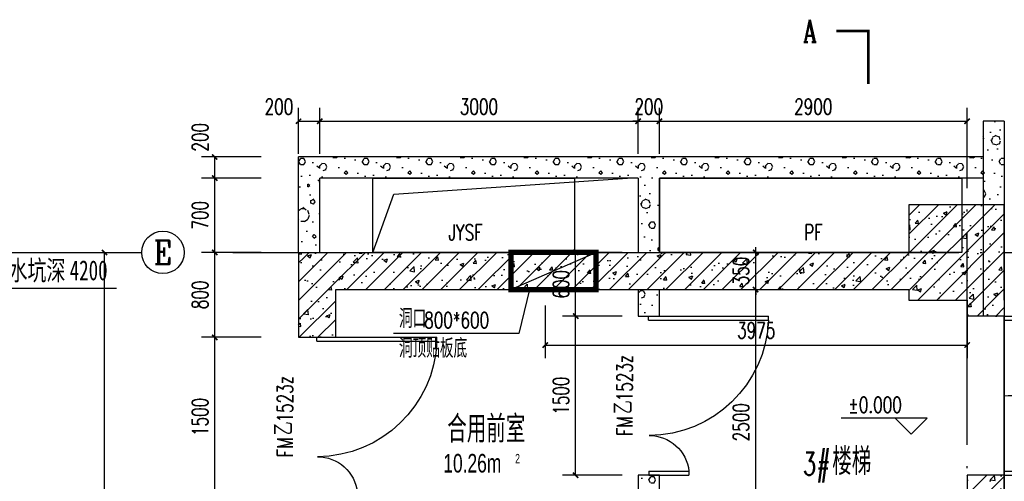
# Model space of a CAD drawing. Extents: x 797781 to 1255204, y 21234 to 1024248.
# Tile 999 of 1056: x 1164172 to 1173449, y 656862 to 661213. Entities that reach past the tile are written whole.
import ezdxf
from ezdxf.enums import TextEntityAlignment as Align

# ---------------------------------------------------------------- set-up
doc = ezdxf.new("R2010")
doc.units = 0
doc.header["$LTSCALE"] = 1000
doc.header["$MEASUREMENT"] = 0
doc.linetypes.add('230303生产综合楼-平面图_t8$0$DOTE', pattern=[2.42, 2, -0.2, 0.02, -0.2])
for name, color, linetype in [('230303生产综合楼-平面图_t8$0$AXIS', 3, 'Continuous'), ('230303生产综合楼-平面图_t8$0$AXIS_TEXT', 7, 'Continuous'), ('230303生产综合楼-平面图_t8$0$COLUMN', 40, 'Continuous'), ('230303生产综合楼-平面图_t8$0$CURTWALL', 4, 'Continuous'), ('230303生产综合楼-平面图_t8$0$DIM_ELEV', 3, 'Continuous'), ('230303生产综合楼-平面图_t8$0$DIM_LEAD', 3, 'Continuous'), ('230303生产综合楼-平面图_t8$0$DIM_SYMB', 3, 'Continuous'), ('230303生产综合楼-平面图_t8$0$DOOR_FIRE', 4, 'Continuous'), ('230303生产综合楼-平面图_t8$0$DOOR_FIRE_TEXT', 7, 'Continuous'), ('230303生产综合楼-平面图_t8$0$DOTE', 1, '230303生产综合楼-平面图_t8$0$DOTE'), ('230303生产综合楼-平面图_t8$0$PUB_DIM', 3, 'Continuous'), ('230303生产综合楼-平面图_t8$0$PUB_HATCH', 8, 'Continuous'), ('230303生产综合楼-平面图_t8$0$PUB_TEXT', 7, 'Continuous'), ('230303生产综合楼-平面图_t8$0$SPACE', 7, 'Continuous'), ('230303生产综合楼-平面图_t8$0$WALL', 40, 'Continuous'), ('230303生产综合楼-平面图_t8$0$WINDOW', 4, 'Continuous'), ('230303生产综合楼-平面图_t8$0$条件', 7, 'Continuous'), ('230303生产综合楼-平面图_t8$0$板洞', 6, 'Continuous'), ('230303生产综合楼-平面图_t8$0$通风', 7, 'Continuous'), ('AXIS_TEXT', 7, 'Continuous')]:
    doc.layers.add(name, color=color, linetype=linetype)
doc.styles.add('230303生产综合楼-平面图_t8$0$_HZTXT', font='@HZTXT_E', dxfattribs={"width": 0.7, "bigfont": '@@HZTXT'})
doc.styles.add('230303生产综合楼-平面图_t8$0$_TCH_AXIS', font='COMPLEX', dxfattribs={"bigfont": 'GBCBIG'})
doc.styles.add('230303生产综合楼-平面图_t8$0$_TCH_DIM', font='SIMPLEX', dxfattribs={"bigfont": 'GBCBIG'})
doc.styles.add('230303生产综合楼-平面图_T8$0$_TCH_DIM_T3', font='SIMPLEX', dxfattribs={"width": 0.705882, "bigfont": 'GBCBIG'})
doc.styles.add('230303生产综合楼-平面图_t8$0$_TCH_LABEL', font='COMPLEX', dxfattribs={"bigfont": 'GBCBIG'})
doc.styles.add('230303生产综合楼-平面图_t8$0$_TCH_WINDOW', font='SIMPLEX', dxfattribs={"height": 3.5, "bigfont": 'GBCBIG'})
doc.styles.add('230303生产综合楼-平面图_t8$0$黑体', font='simhei.ttf', dxfattribs={"width": 0.7})
doc.styles.add('COMPLEX', font='COMPLEX')
doc.dimstyles.new('230303生产综合楼-平面图_T8$0$_TCH_ARCH&&50', dxfattribs={"dimtxt": 148.75, "dimasz": 50, "dimexe": 125, "dimexo": 150, "dimgap": 63.125, "dimtad": 1, "dimdec": 0, "dimzin": 0, "dimdsep": 46, "dimtxsty": '230303生产综合楼-平面图_T8$0$_TCH_DIM_T3', "dimblk": '230303生产综合楼-平面图_t8$0$_ArchTick', "dimcen": 0.09, "dimclrt": 7, "dimazin": 2, "dimtfac": 1, "dimtdec": 0, "dimtix": 1, "dimtmove": 2, "dimatfit": 3, "dimfxl": 1, "dimtolj": 1, "dimtzin": 0, "dimarcsym": 0})
pattern_1 = [(0, (177, -183), (300, 600), [0, -600]), (0, (-174, -264), (300, 600), [0, -600]), (0, (21, -270), (300, 600), [0, -600]), (0, (234, -93), (300, 600), [0, -600]), (0, (-15, -300), (300, 600), [0, -600]), (0, (294, 285), (300, 600), [0, -600]), (0, (111, 237), (300, 600), [0, -600]), (0, (207, 162), (300, 600), [0, -600]), (0, (-282, 150), (300, 600), [0, -600]), (0, (12, 123), (300, 600), [0, -600]), (0, (-102, -30), (300, 600), [0, -600]), (0, (-96, -255), (300, 600), [0, -600]), (0, (129, -279), (300, 600), [0, -600]), (0, (294, -15), (300, 600), [0, -600]), (0, (-267, -108), (300, 600), [0, -600]), (0, (-216, -6), (300, 600), [0, -600]), (0, (18, -48), (300, 600), [0, -600]), (0, (-66, -135), (300, 600), [0, -600]), (0, (-114, 63), (300, 600), [0, -600]), (0, (-39, 288), (300, 600), [0, -600]), (0, (-243, -234), (300, 600), [0, -600]), (0, (87, 165), (300, 600), [0, -600]), (0, (-192, 174), (300, 600), [0, -600]), (0, (-240, 252), (300, 600), [0, -600]), (130.601294, (257.143, 97.143), (-1499.9999834, 1800.0000079), [26.34155, -11037.111]), (18.434949, (214.29, 108.57), (1499.9999945, 599.9999956), [27.10524, -3767.6279]), (90, (214.3, 82.86), (300, 600), [25.71428, -1174.28565]), (161.565051, (240, 74.29), (-1500.0000076, 599.999955), [27.10524, -3767.6279]), (53.130102, (240, 74.29), (300.000001, 600), [28.57143, -2971.4285]), (135, (262.86, -231.43), (-300.000036, 599.99996), [24.24366, -1672.8126]), (45, (228.57, -231.43), (299.999998, 599.999998), [24.24366, -1672.8126]), (135, (245.71, -248.57), (-300.000036, 599.99996), [24.24366, -1672.8126]), (45, (245.71, -248.57), (299.999998, 599.999998), [24.24366, -1672.8126]), (116.56505, (-25.7, 171.43), (-5e-05, 1199.99997), [31.94383, -638.8765]), (180, (-40, 200), (-300, 600), [34.28572, -565.71425]), (63.43495, (-88.57, 171.43), (3e-06, 1200), [31.94383, -638.8765]), (116.56505, (-74.3, 142.86), (-5e-05, 1199.99997), [31.94383, -638.8765]), (0, (-74.3, 142.86), (300, 600), [34.28572, -565.71425]), (63.43495, (-40, 142.86), (3e-06, 1200), [31.94383, -638.8765]), (107.102728, (200, -31.429), (-899.9999656, 3000.00000484), [38.86135, -16282.9025]), (143.972626, (188.57, 5.714), (-5699.9999277, 4199.9999952), [38.86135, -8122.02]), (180, (157.14, 28.6), (-300, 600), [37.14286, -562.8571]), (36.0273733, (88.57, 5.714), (5699.9999579, 4199.9999547), [38.86135, -8122.02]), (71.565051, (77.14, -28.57), (900.0000046, 2999.999995), [36.14032, -3758.5928]), (107.102728, (88.571, -65.714), (-899.9999656, 3000.00000484), [38.86135, -16282.9025]), (143.972626, (120, -88.57), (-5699.9999277, 4199.9999952), [38.86135, -8122.02]), (0, (120, -88.6), (300, 600), [37.14286, -562.8571]), (36.0273733, (157.143, -88.57), (5699.9999579, 4199.9999547), [38.86135, -8122.02]), (71.565051, (188.57, -65.71), (900.0000046, 2999.999995), [36.14032, -3758.5928]), (150.255118, (205.714, 248.57), (-900.000002, 599.9999926), [23.03502, -4814.3196]), (90, (185.7, 237.14), (300, 600), [22.85714, -1177.14275]), (29.744881, (185.714, 237.14), (900.0000005, 599.999997), [23.03502, -4814.3196]), (116.56505, (65.7, -177.14), (-5e-05, 1199.99997), [31.94383, -638.8765]), (168.690067, (51.43, -148.57), (-2700.000002, 599.999985), [29.13725, -6089.6855]), (41.185925, (0, -162.857), (7499.99995456, 6599.9999423), [30.37184, -12725.802]), (90, (0, -191.43), (300, 600), [28.57143, -1171.4285]), (138.814074, (22.857, -211.429), (-7499.9998667, 6600.00004204), [30.37184, -12725.802]), (16.6992442, (22.857, -211.429), (9899.9999255, 2999.9999686), [29.82945, -12498.5375]), (60.945396, (51.43, -202.857), (299.9999992, 599.9999947), [29.41609, -12325.3395]), (109.983106, (-185.714, 74.286), (-1500.00000565, 4199.9999889), [33.442, -14012.1975]), (155.556045, (-197.143, 105.714), (-3900.00001487, 1799.9999626), [34.52299, -14465.1315]), (24.4439547, (-260, 105.714), (3900.00000195, 1799.99999134), [34.52299, -14465.1315]), (70.0168934, (-271.429, 74.286), (1500.0000045, 4199.9999896), [33.442, -14012.1975]), (109.983106, (-260, 42.857), (-1500.00000565, 4199.9999889), [33.442, -14012.1975]), (160.016893, (-228.57, 31.43), (-1500.0000009, 599.9999727), [33.442, -6989.3775]), (19.9831065, (-228.57, 31.43), (1499.9999918, 599.999999), [33.442, -6989.3775]), (70.0168934, (-197.143, 42.857), (1500.0000045, 4199.9999896), [33.442, -14012.1975]), (122.005383, (37.14, 20), (-300.0000403, 599.9999694), [26.95423, -5633.434]), (18.434949, (-2.86, 34.29), (1499.9999945, 599.9999956), [27.10524, -3767.6279]), (90, (-2.86, 8.57), (300, 600), [25.71428, -1174.28565]), (161.565051, (22.86, 0), (-1500.0000076, 599.999955), [27.10524, -3767.6279]), (54.4623222, (22.857, 0), (2099.999997, 2999.9999955), [24.57807, -10298.2115]), (116.56505, (-137.14, -125.7), (-5e-05, 1199.99997), [31.94383, -638.8765]), (180, (-151.4, -97.14), (-300, 600), [31.42857, -568.5714]), (59.0362434, (-200, -125.714), (300.000001, 599.999997), [33.31973, -6963.822]), (120.963756, (-182.857, -154.286), (-300.000041, 599.9999724), [33.31973, -6963.822]), (0, (-182.86, -154.3), (300, 600), [31.42857, -568.5714]), (63.43495, (-151.43, -154.3), (3e-06, 1200), [31.94383, -638.8765])]
pattern_2 = [(45, (0, 0), (-88.388348, 88.388348), []), (50, (0, 0), (358.63009, -31.37607), [37.5, -412.5]), (355, (0, 0), (-69.37567, 376.09607), [30, -330]), (100.4514, (29.9, -2.6), (289.25469, 344.71977), [31.870095, -350.57106]), (46.1842, (0, 100), (533.62052, -82.7595), [56.25, -618.75]), (96.6356, (44.47, 93.1), (467.33135, 487.05894), [47.80514, -525.8565]), (351.1842, (0, 100), (467.33097, 487.0593), [45, -495]), (21, (50, 75), (298.453526, -201.309445), [37.5, -412.5]), (326, (50, 75), (121.65767, 362.57502), [30, -330]), (71.4514, (74.87, 58.22), (420.11131, 161.26525), [31.870095, -350.57106]), (37.5, (0, 0), (6.079928, 166.446927), [0, -326, 0, -335, 0, -331.25]), (7.5, (0, 0), (131.534769, 197.205856), [0, -191, 0, -318.5, 0, -126.25]), (327.5, (-111.5, 0), (266.911218, -11.277436), [0, -125, 0, -390, 0, -517.5]), (317.5, (-161.5, 0), (291.593085, 50.05249), [0, -162.5, 0, -259, 0, -367.5])]

# ---------------------------------------------------------------- blocks, each defined once
blk = doc.blocks.new('230303生产综合楼-平面图_t8$0$_ArchTick')
at = {"color": 0, "linetype": 'ByBlock', "const_width": 0.3}
blk.add_lwpolyline([(-0.5, -0.5), (0.5, 0.5)], dxfattribs=at)
blk = doc.blocks.new('*D3329')
at = {"layer": '230303生产综合楼-平面图_t8$0$PUB_DIM', "color": 0, "lineweight": -2, "transparency": 16777216}
for p, q in [((1169124.3, 658519), (1169124.3, 658021.4)), ((1173099.3, 658519), (1173099.3, 658021.4)), ((1169124.3, 658146.4), (1173099.3, 658146.4))]:
    blk.add_line(p, q, dxfattribs=at)
at = {"layer": 'Defpoints', "color": 0, "transparency": 16777216}
for p in [(1169124.3, 658669), (1173099.3, 658669), (1173099.3, 658146.4)]:
    blk.add_point(p, dxfattribs=at)
at = {"layer": '230303生产综合楼-平面图_t8$0$PUB_DIM', "color": 0, "lineweight": -2, "transparency": 16777216, "xscale": 50, "yscale": 50, "zscale": 50, "rotation": 180}
blk.add_blockref('230303生产综合楼-平面图_t8$0$_ArchTick', (1169124.3, 658146.4), dxfattribs=at)
at = {"layer": '230303生产综合楼-平面图_t8$0$PUB_DIM', "color": 0, "lineweight": -2, "transparency": 16777216, "xscale": 50, "yscale": 50, "zscale": 50}
blk.add_blockref('230303生产综合楼-平面图_t8$0$_ArchTick', (1173099.3, 658146.4), dxfattribs=at)
at = {"layer": '230303生产综合楼-平面图_t8$0$PUB_DIM', "color": 7, "transparency": 16777216, "insert": (1171111.8, 658283.9), "char_height": 148.75, "attachment_point": 5, "style": '230303生产综合楼-平面图_T8$0$_TCH_DIM_T3'}
blk.add_mtext('\\A1;3975', dxfattribs=at)
blk = doc.blocks.new('*D3386')
at = {"layer": '230303生产综合楼-平面图_t8$0$PUB_DIM', "color": 0, "lineweight": -2, "transparency": 16777216}
for p, q in [((1166799.3, 659947.1), (1166799.3, 660380.5)), ((1166999.3, 659947.1), (1166999.3, 660380.5)), ((1166799.3, 660255.5), (1166999.3, 660255.5))]:
    blk.add_line(p, q, dxfattribs=at)
at = {"layer": 'Defpoints', "color": 0, "transparency": 16777216}
for p in [(1166999.3, 660255.5), (1166799.3, 659797.1), (1166999.3, 659797.1)]:
    blk.add_point(p, dxfattribs=at)
at = {"layer": '230303生产综合楼-平面图_t8$0$PUB_DIM', "color": 0, "lineweight": -2, "transparency": 16777216, "xscale": 50, "yscale": 50, "zscale": 50, "rotation": 180}
blk.add_blockref('230303生产综合楼-平面图_t8$0$_ArchTick', (1166799.3, 660255.5), dxfattribs=at)
at = {"layer": '230303生产综合楼-平面图_t8$0$PUB_DIM', "color": 0, "lineweight": -2, "transparency": 16777216, "xscale": 50, "yscale": 50, "zscale": 50}
blk.add_blockref('230303生产综合楼-平面图_t8$0$_ArchTick', (1166999.3, 660255.5), dxfattribs=at)
at = {"layer": '230303生产综合楼-平面图_t8$0$PUB_DIM', "color": 7, "transparency": 16777216, "insert": (1166614.3, 660393), "char_height": 148.75, "attachment_point": 5, "style": '230303生产综合楼-平面图_T8$0$_TCH_DIM_T3'}
blk.add_mtext('\\A1;200', dxfattribs=at)
blk = doc.blocks.new('*D3387')
at = {"layer": '230303生产综合楼-平面图_t8$0$PUB_DIM', "color": 0, "lineweight": -2, "transparency": 16777216}
for p, q in [((1166999.3, 659947.1), (1166999.3, 660380.5)), ((1169999.3, 659947.1), (1169999.3, 660380.5)), ((1166999.3, 660255.5), (1169999.3, 660255.5))]:
    blk.add_line(p, q, dxfattribs=at)
at = {"layer": 'Defpoints', "color": 0, "transparency": 16777216}
for p in [(1169999.3, 660255.5), (1166999.3, 659797.1), (1169999.3, 659797.1)]:
    blk.add_point(p, dxfattribs=at)
at = {"layer": '230303生产综合楼-平面图_t8$0$PUB_DIM', "color": 0, "lineweight": -2, "transparency": 16777216, "xscale": 50, "yscale": 50, "zscale": 50, "rotation": 180}
blk.add_blockref('230303生产综合楼-平面图_t8$0$_ArchTick', (1166999.3, 660255.5), dxfattribs=at)
at = {"layer": '230303生产综合楼-平面图_t8$0$PUB_DIM', "color": 0, "lineweight": -2, "transparency": 16777216, "xscale": 50, "yscale": 50, "zscale": 50}
blk.add_blockref('230303生产综合楼-平面图_t8$0$_ArchTick', (1169999.3, 660255.5), dxfattribs=at)
at = {"layer": '230303生产综合楼-平面图_t8$0$PUB_DIM', "color": 7, "transparency": 16777216, "insert": (1168499.3, 660393), "char_height": 148.75, "attachment_point": 5, "style": '230303生产综合楼-平面图_T8$0$_TCH_DIM_T3'}
blk.add_mtext('\\A1;3000', dxfattribs=at)
blk = doc.blocks.new('*D3388')
at = {"layer": '230303生产综合楼-平面图_t8$0$PUB_DIM', "color": 0, "lineweight": -2, "transparency": 16777216}
for p, q in [((1169999.3, 659947.1), (1169999.3, 660380.5)), ((1170199.3, 659947.1), (1170199.3, 660380.5)), ((1169999.3, 660255.5), (1169949.3, 660255.5)), ((1169999.3, 660255.5), (1170199.3, 660255.5)), ((1170199.3, 660255.5), (1170249.3, 660255.5))]:
    blk.add_line(p, q, dxfattribs=at)
at = {"layer": 'Defpoints', "color": 0, "transparency": 16777216}
for p in [(1170199.3, 660255.5), (1169999.3, 659797.1), (1170199.3, 659797.1)]:
    blk.add_point(p, dxfattribs=at)
at = {"layer": '230303生产综合楼-平面图_t8$0$PUB_DIM', "color": 0, "lineweight": -2, "transparency": 16777216, "xscale": 50, "yscale": 50, "zscale": 50}
blk.add_blockref('230303生产综合楼-平面图_t8$0$_ArchTick', (1169999.3, 660255.5), dxfattribs=at)
at = {"layer": '230303生产综合楼-平面图_t8$0$PUB_DIM', "color": 0, "lineweight": -2, "transparency": 16777216, "xscale": 50, "yscale": 50, "zscale": 50, "rotation": 180}
blk.add_blockref('230303生产综合楼-平面图_t8$0$_ArchTick', (1170199.3, 660255.5), dxfattribs=at)
at = {"layer": '230303生产综合楼-平面图_t8$0$PUB_DIM', "color": 7, "transparency": 16777216, "insert": (1170099.3, 660393), "char_height": 148.75, "attachment_point": 5, "style": '230303生产综合楼-平面图_T8$0$_TCH_DIM_T3'}
blk.add_mtext('\\A1;200', dxfattribs=at)
blk = doc.blocks.new('*D3389')
at = {"layer": '230303生产综合楼-平面图_t8$0$PUB_DIM', "color": 0, "lineweight": -2, "transparency": 16777216}
for p, q in [((1170199.3, 659947.1), (1170199.3, 660380.5)), ((1173099.3, 659947.1), (1173099.3, 660380.5)), ((1170199.3, 660255.5), (1173099.3, 660255.5))]:
    blk.add_line(p, q, dxfattribs=at)
at = {"layer": 'Defpoints', "color": 0, "transparency": 16777216}
for p in [(1173099.3, 660255.5), (1170199.3, 659797.1), (1173099.3, 659797.1)]:
    blk.add_point(p, dxfattribs=at)
at = {"layer": '230303生产综合楼-平面图_t8$0$PUB_DIM', "color": 0, "lineweight": -2, "transparency": 16777216, "xscale": 50, "yscale": 50, "zscale": 50, "rotation": 180}
blk.add_blockref('230303生产综合楼-平面图_t8$0$_ArchTick', (1170199.3, 660255.5), dxfattribs=at)
at = {"layer": '230303生产综合楼-平面图_t8$0$PUB_DIM', "color": 0, "lineweight": -2, "transparency": 16777216, "xscale": 50, "yscale": 50, "zscale": 50}
blk.add_blockref('230303生产综合楼-平面图_t8$0$_ArchTick', (1173099.3, 660255.5), dxfattribs=at)
at = {"layer": '230303生产综合楼-平面图_t8$0$PUB_DIM', "color": 7, "transparency": 16777216, "insert": (1171649.3, 660393), "char_height": 148.75, "attachment_point": 5, "style": '230303生产综合楼-平面图_T8$0$_TCH_DIM_T3'}
blk.add_mtext('\\A1;2900', dxfattribs=at)
blk = doc.blocks.new('*D3442')
at = {"layer": '230303生产综合楼-平面图_t8$0$AXIS', "color": 0, "lineweight": -2, "transparency": 16777216}
for p, q in [((1164442.3, 659019), (1165096.2, 659019)), ((1164971.2, 650619), (1164971.2, 659019)), ((1164442.3, 650619), (1165096.2, 650619))]:
    blk.add_line(p, q, dxfattribs=at)
at = {"layer": 'Defpoints', "color": 0, "transparency": 16777216}
for p in [(1164292.3, 659019), (1164971.2, 659019), (1164292.3, 650619)]:
    blk.add_point(p, dxfattribs=at)
at = {"layer": '230303生产综合楼-平面图_t8$0$AXIS', "color": 0, "lineweight": -2, "transparency": 16777216, "xscale": 50, "yscale": 50, "zscale": 50}
for p, rotation in [((1164971.2, 659019), 90), ((1164971.2, 650619), 270)]:
    blk.add_blockref('230303生产综合楼-平面图_t8$0$_ArchTick', p, dxfattribs=dict(at, rotation=rotation))
at = {"layer": '230303生产综合楼-平面图_t8$0$AXIS', "color": 7, "transparency": 16777216, "insert": (1164833.7, 654819), "char_height": 148.75, "attachment_point": 5, "rotation": 90, "style": '230303生产综合楼-平面图_T8$0$_TCH_DIM_T3'}
blk.add_mtext('\\A1;8400', dxfattribs=at)
blk = doc.blocks.new('_AXISO')
blk.add_circle((0, 0), 0.5)
at = {"layer": 'AXIS_TEXT', "style": 'COMPLEX', "width": 1.041667}
blk.add_attdef('A', text='', height=0.56, dxfattribs=at).set_placement((-0.25, -0.28), (0.25, -0.28), align=Align.FIT)
blk = doc.blocks.new('*D4143')
at = {"layer": '230303生产综合楼-平面图_t8$0$PUB_DIM', "color": 0, "lineweight": -2, "transparency": 16777216}
for p, q in [((1166448.3, 658219), (1165884.4, 658219)), ((1166009.4, 656719), (1166009.4, 658219)), ((1166448.3, 656719), (1165884.4, 656719))]:
    blk.add_line(p, q, dxfattribs=at)
at = {"layer": 'Defpoints', "color": 0, "transparency": 16777216}
for p in [(1166009.4, 658219), (1166598.3, 658219), (1166598.3, 656719)]:
    blk.add_point(p, dxfattribs=at)
at = {"layer": '230303生产综合楼-平面图_t8$0$PUB_DIM', "color": 0, "lineweight": -2, "transparency": 16777216, "xscale": 50, "yscale": 50, "zscale": 50}
for p, rotation in [((1166009.4, 658219), 90), ((1166009.4, 656719), 270)]:
    blk.add_blockref('230303生产综合楼-平面图_t8$0$_ArchTick', p, dxfattribs=dict(at, rotation=rotation))
at = {"layer": '230303生产综合楼-平面图_t8$0$PUB_DIM', "color": 7, "transparency": 16777216, "insert": (1165871.9, 657469), "char_height": 148.75, "attachment_point": 5, "rotation": 90, "style": '230303生产综合楼-平面图_T8$0$_TCH_DIM_T3'}
blk.add_mtext('\\A1;1500', dxfattribs=at)
blk = doc.blocks.new('*D4144')
at = {"layer": '230303生产综合楼-平面图_t8$0$PUB_DIM', "color": 0, "lineweight": -2, "transparency": 16777216}
for p, q in [((1166448.3, 659019), (1165884.4, 659019)), ((1166009.4, 658219), (1166009.4, 659019)), ((1166448.3, 658219), (1165884.4, 658219))]:
    blk.add_line(p, q, dxfattribs=at)
at = {"layer": 'Defpoints', "color": 0, "transparency": 16777216}
for p in [(1166009.4, 659019), (1166598.3, 659019), (1166598.3, 658219)]:
    blk.add_point(p, dxfattribs=at)
at = {"layer": '230303生产综合楼-平面图_t8$0$PUB_DIM', "color": 0, "lineweight": -2, "transparency": 16777216, "xscale": 50, "yscale": 50, "zscale": 50}
for p, rotation in [((1166009.4, 659019), 90), ((1166009.4, 658219), 270)]:
    blk.add_blockref('230303生产综合楼-平面图_t8$0$_ArchTick', p, dxfattribs=dict(at, rotation=rotation))
at = {"layer": '230303生产综合楼-平面图_t8$0$PUB_DIM', "color": 7, "transparency": 16777216, "insert": (1165871.9, 658619), "char_height": 148.75, "attachment_point": 5, "rotation": 90, "style": '230303生产综合楼-平面图_T8$0$_TCH_DIM_T3'}
blk.add_mtext('\\A1;800', dxfattribs=at)
blk = doc.blocks.new('*D4145')
at = {"layer": '230303生产综合楼-平面图_t8$0$PUB_DIM', "color": 0, "lineweight": -2, "transparency": 16777216}
for p, q in [((1166448.3, 659719), (1165884.4, 659719)), ((1166009.4, 659019), (1166009.4, 659719)), ((1166448.3, 659019), (1165884.4, 659019))]:
    blk.add_line(p, q, dxfattribs=at)
at = {"layer": 'Defpoints', "color": 0, "transparency": 16777216}
for p in [(1166009.4, 659719), (1166598.3, 659719), (1166598.3, 659019)]:
    blk.add_point(p, dxfattribs=at)
at = {"layer": '230303生产综合楼-平面图_t8$0$PUB_DIM', "color": 0, "lineweight": -2, "transparency": 16777216, "xscale": 50, "yscale": 50, "zscale": 50}
for p, rotation in [((1166009.4, 659719), 90), ((1166009.4, 659019), 270)]:
    blk.add_blockref('230303生产综合楼-平面图_t8$0$_ArchTick', p, dxfattribs=dict(at, rotation=rotation))
at = {"layer": '230303生产综合楼-平面图_t8$0$PUB_DIM', "color": 7, "transparency": 16777216, "insert": (1165871.9, 659369), "char_height": 148.75, "attachment_point": 5, "rotation": 90, "style": '230303生产综合楼-平面图_T8$0$_TCH_DIM_T3'}
blk.add_mtext('\\A1;700', dxfattribs=at)
blk = doc.blocks.new('*D4146')
at = {"layer": '230303生产综合楼-平面图_t8$0$PUB_DIM', "color": 0, "lineweight": -2, "transparency": 16777216}
for p, q in [((1166448.3, 659919), (1165884.4, 659919)), ((1166009.4, 659719), (1166009.4, 659919)), ((1166448.3, 659719), (1165884.4, 659719))]:
    blk.add_line(p, q, dxfattribs=at)
at = {"layer": 'Defpoints', "color": 0, "transparency": 16777216}
for p in [(1166009.4, 659919), (1166598.3, 659919), (1166598.3, 659719)]:
    blk.add_point(p, dxfattribs=at)
at = {"layer": '230303生产综合楼-平面图_t8$0$PUB_DIM', "color": 0, "lineweight": -2, "transparency": 16777216, "xscale": 50, "yscale": 50, "zscale": 50}
for p, rotation in [((1166009.4, 659919), 90), ((1166009.4, 659719), 270)]:
    blk.add_blockref('230303生产综合楼-平面图_t8$0$_ArchTick', p, dxfattribs=dict(at, rotation=rotation))
at = {"layer": '230303生产综合楼-平面图_t8$0$PUB_DIM', "color": 7, "transparency": 16777216, "insert": (1165871.9, 660104), "char_height": 148.75, "attachment_point": 5, "rotation": 90, "style": '230303生产综合楼-平面图_T8$0$_TCH_DIM_T3'}
blk.add_mtext('\\A1;200', dxfattribs=at)
blk = doc.blocks.new('*D4147')
at = {"layer": '230303生产综合楼-平面图_t8$0$PUB_DIM', "color": 0, "lineweight": -2, "transparency": 16777216}
for p, q in [((1169849.3, 658419), (1169285.4, 658419)), ((1169410.4, 656919), (1169410.4, 658419)), ((1169849.3, 656919), (1169285.4, 656919))]:
    blk.add_line(p, q, dxfattribs=at)
at = {"layer": 'Defpoints', "color": 0, "transparency": 16777216}
for p in [(1169410.4, 658419), (1169999.3, 658419), (1169999.3, 656919)]:
    blk.add_point(p, dxfattribs=at)
at = {"layer": '230303生产综合楼-平面图_t8$0$PUB_DIM', "color": 0, "lineweight": -2, "transparency": 16777216, "xscale": 50, "yscale": 50, "zscale": 50}
for p, rotation in [((1169410.4, 658419), 90), ((1169410.4, 656919), 270)]:
    blk.add_blockref('230303生产综合楼-平面图_t8$0$_ArchTick', p, dxfattribs=dict(at, rotation=rotation))
at = {"layer": '230303生产综合楼-平面图_t8$0$PUB_DIM', "color": 7, "transparency": 16777216, "insert": (1169272.9, 657669), "char_height": 148.75, "attachment_point": 5, "rotation": 90, "style": '230303生产综合楼-平面图_T8$0$_TCH_DIM_T3'}
blk.add_mtext('\\A1;1500', dxfattribs=at)
blk = doc.blocks.new('*D4148')
at = {"layer": '230303生产综合楼-平面图_t8$0$PUB_DIM', "color": 0, "lineweight": -2, "transparency": 16777216}
for p, q in [((1169849.3, 659019), (1169285.4, 659019)), ((1169410.4, 658419), (1169410.4, 659019)), ((1169849.3, 658419), (1169285.4, 658419))]:
    blk.add_line(p, q, dxfattribs=at)
at = {"layer": 'Defpoints', "color": 0, "transparency": 16777216}
for p in [(1169410.4, 659019), (1169999.3, 659019), (1169999.3, 658419)]:
    blk.add_point(p, dxfattribs=at)
at = {"layer": '230303生产综合楼-平面图_t8$0$PUB_DIM', "color": 0, "lineweight": -2, "transparency": 16777216, "xscale": 50, "yscale": 50, "zscale": 50}
for p, rotation in [((1169410.4, 659019), 90), ((1169410.4, 658419), 270)]:
    blk.add_blockref('230303生产综合楼-平面图_t8$0$_ArchTick', p, dxfattribs=dict(at, rotation=rotation))
at = {"layer": '230303生产综合楼-平面图_t8$0$PUB_DIM', "color": 7, "transparency": 16777216, "insert": (1169272.9, 658719), "char_height": 148.75, "attachment_point": 5, "rotation": 90, "style": '230303生产综合楼-平面图_T8$0$_TCH_DIM_T3'}
blk.add_mtext('\\A1;600', dxfattribs=at)
blk = doc.blocks.new('*D4153')
at = {"layer": '230303生产综合楼-平面图_t8$0$PUB_DIM', "color": 0, "lineweight": -2, "transparency": 16777216}
for p, q in [((1170830.4, 659019), (1171231.7, 659019)), ((1171106.7, 659019), (1171106.7, 659069)), ((1171106.7, 658669), (1171106.7, 659019)), ((1170830.4, 658669), (1171231.7, 658669)), ((1171106.7, 658669), (1171106.7, 658619))]:
    blk.add_line(p, q, dxfattribs=at)
at = {"layer": 'Defpoints', "color": 0, "transparency": 16777216}
for p in [(1170680.4, 659019), (1171106.7, 659019), (1170680.4, 658669)]:
    blk.add_point(p, dxfattribs=at)
at = {"layer": '230303生产综合楼-平面图_t8$0$PUB_DIM', "color": 0, "lineweight": -2, "transparency": 16777216, "xscale": 50, "yscale": 50, "zscale": 50}
for p, rotation in [((1171106.7, 659019), 270), ((1171106.7, 658669), 90)]:
    blk.add_blockref('230303生产综合楼-平面图_t8$0$_ArchTick', p, dxfattribs=dict(at, rotation=rotation))
at = {"layer": '230303生产综合楼-平面图_t8$0$PUB_DIM', "color": 7, "transparency": 16777216, "insert": (1170969.2, 658844), "char_height": 148.75, "attachment_point": 5, "rotation": 90, "style": '230303生产综合楼-平面图_T8$0$_TCH_DIM_T3'}
blk.add_mtext('\\A1;350', dxfattribs=at)
blk = doc.blocks.new('*D4154')
at = {"layer": '230303生产综合楼-平面图_t8$0$PUB_DIM', "color": 0, "lineweight": -2, "transparency": 16777216}
for p, q in [((1170830.4, 658669), (1171231.7, 658669)), ((1171106.7, 656169), (1171106.7, 658669)), ((1170830.4, 656169), (1171231.7, 656169))]:
    blk.add_line(p, q, dxfattribs=at)
at = {"layer": 'Defpoints', "color": 0, "transparency": 16777216}
for p in [(1170680.4, 658669), (1171106.7, 658669), (1170680.4, 656169)]:
    blk.add_point(p, dxfattribs=at)
at = {"layer": '230303生产综合楼-平面图_t8$0$PUB_DIM', "color": 0, "lineweight": -2, "transparency": 16777216, "xscale": 50, "yscale": 50, "zscale": 50}
for p, rotation in [((1171106.7, 658669), 90), ((1171106.7, 656169), 270)]:
    blk.add_blockref('230303生产综合楼-平面图_t8$0$_ArchTick', p, dxfattribs=dict(at, rotation=rotation))
at = {"layer": '230303生产综合楼-平面图_t8$0$PUB_DIM', "color": 7, "transparency": 16777216, "insert": (1170969.2, 657419), "char_height": 148.75, "attachment_point": 5, "rotation": 90, "style": '230303生产综合楼-平面图_T8$0$_TCH_DIM_T3'}
blk.add_mtext('\\A1;2500', dxfattribs=at)
blk = doc.blocks.new('230303生产综合楼-平面图_t8$0$$DorLib2D$00000002')
for p, q in [((-0.5, 0), (-0.5, 0.4875)), ((-0.475, 0.4875), (-0.5, 0.4875)), ((-0.475, 0), (-0.475, 0.4875)), ((0.475, 0), (0.475, 0.4875)), ((0.475, 0.4875), (0.5, 0.4875)), ((0.5, 0), (0.5, 0.4875)), ((-0.5, 0), (-0.475, 0)), ((0.5, 0), (0.475, 0))]:
    blk.add_line(p, q)
at = {"lineweight": 13}
for centre, start, end in [((-0.4875, 0), 0, 88.53072), ((0.4875, 0), 91.46928, 180)]:
    blk.add_arc(centre, 0.4875, start, end, dxfattribs=at)
blk = doc.blocks.new('230303生产综合楼-平面图_t8$0$$DorLib2D$00000225')
at = {"color": 0}
for p, q in [((0.475, -0.0014), (0.475, 0.7521)), ((0.475, 0.7521), (0.5, 0.7521)), ((0.5, -0.0014), (0.5, 0.7521)), ((-0.5, 0), (-0.5, 0.252)), ((-0.475, 0.252), (-0.5, 0.252)), ((-0.475, 0), (-0.475, 0.252)), ((-0.475, 0), (-0.5, 0)), ((0.475, -0.0014), (0.5, -0.0014))]:
    blk.add_line(p, q, dxfattribs=at)
for centre, radius, start, end in [((0.5046, -0.0019), 0.7546, 92.24927, 179.72377), ((-0.5008, 0.0026), 0.2508, 359.78987, 84.09744)]:
    blk.add_arc(centre, radius, start, end, dxfattribs=at)

msp = doc.modelspace()

# ---------------------------------------------------------------- hatches: boundary and pattern name
at = {"layer": '230303生产综合楼-平面图_t8$0$PUB_HATCH'}
h = msp.add_hatch(dxfattribs=at)
h.set_pattern_fill('加气混凝土', color=256, scale=50, style=0)
h.set_pattern_definition(pattern_1)
h.paths.add_polyline_path([(1173249.3, 660257.1), (1173249.3, 659919), (1173316, 659819), (1173449.3, 659819), (1173449.3, 660257.1)])
h = msp.add_hatch(dxfattribs=at)
h.set_pattern_fill('加气混凝土', color=256, scale=50, style=0)
h.set_pattern_definition(pattern_1)
h.paths.add_polyline_path([(1170099.3, 659785.7), (1170099.3, 659919), (1166799.3, 659919), (1166999.3, 659719), (1169999.3, 659719)])
h = msp.add_hatch(dxfattribs=at)
h.set_pattern_fill('加气混凝土', color=256, scale=50, style=0)
h.set_pattern_definition(pattern_1)
h.paths.add_polyline_path([(1166799.3, 659019), (1166999.3, 659019), (1166999.3, 659719), (1166799.3, 659919)])
h = msp.add_hatch(dxfattribs=at)
h.set_pattern_fill('加气混凝土', color=256, scale=50, style=0)
h.set_pattern_definition(pattern_1)
h.paths.add_polyline_path([(1173316, 659819), (1173249.3, 659919), (1170099.3, 659919), (1170099.3, 659785.7), (1170199.3, 659719), (1173249.3, 659719)])
h = msp.add_hatch(dxfattribs=at)
h.set_pattern_fill('加气混凝土', color=256, scale=50, style=0)
h.set_pattern_definition(pattern_1)
h.paths.add_polyline_path([(1170099.3, 659785.7), (1169999.3, 659719), (1169999.3, 659019), (1170199.3, 659019), (1170199.3, 659719)])
h = msp.add_hatch(dxfattribs=at)
h.set_pattern_fill('加气混凝土', color=256, scale=50, style=0)
h.set_pattern_definition(pattern_1)
h.paths.add_polyline_path([(1173249.3, 659469), (1173449.3, 659469), (1173449.3, 659819), (1173316, 659819), (1173249.3, 659719)])
h = msp.add_hatch(dxfattribs=at)
h.set_pattern_fill('钢筋混凝土', color=256, scale=50, style=0)
h.set_pattern_definition(pattern_2)
h.paths.add_polyline_path([(1172549.3, 659469), (1172549.3, 658569), (1173449.3, 658569), (1173449.3, 659469)])
h = msp.add_hatch(dxfattribs=at)
h.set_pattern_fill('钢筋混凝土', color=256, scale=50, style=0)
h.set_pattern_definition(pattern_2)
h.paths.add_polyline_path([(1166799.3, 659019), (1166799.3, 658219), (1167149.3, 658219), (1167149.3, 658669)])
h = msp.add_hatch(dxfattribs=at)
h.set_pattern_fill('钢筋混凝土', color=256, scale=50, style=0)
h.set_pattern_definition(pattern_2)
h.paths.add_polyline_path([(1166799.3, 659019), (1167149.3, 658669), (1170099.3, 658669), (1170099.3, 659019)])
h = msp.add_hatch(dxfattribs=at)
h.set_pattern_fill('钢筋混凝土', color=256, scale=50, style=0)
h.set_pattern_definition(pattern_2)
h.paths.add_polyline_path([(1172549.3, 658669), (1172549.3, 659019), (1170099.3, 659019), (1170099.3, 658669)])
h = msp.add_hatch(dxfattribs=at)
h.set_pattern_fill('加气混凝土', color=256, scale=50, style=0)
h.set_pattern_definition(pattern_1)
h.paths.add_polyline_path([(1169999.3, 658669), (1169999.3, 658419), (1170199.3, 658419), (1170199.3, 658669)])
h = msp.add_hatch(dxfattribs=at)
h.set_pattern_fill('钢筋混凝土', color=256, scale=50, style=0)
h.set_pattern_definition(pattern_2)
h.paths.add_polyline_path([(1173449.3, 658569), (1173099.3, 658569), (1173099.3, 658419), (1173449.3, 658419)])
h = msp.add_hatch(dxfattribs=at)
h.set_pattern_fill('加气混凝土', color=256, scale=50, style=0)
h.set_pattern_definition(pattern_1)
h.paths.add_polyline_path([(1170199.3, 654969), (1170199.3, 656919), (1169999.3, 656919), (1169999.3, 655069), (1170066, 654969)])
h = msp.add_hatch(dxfattribs=at)
h.set_pattern_fill('钢筋混凝土', color=256, scale=50, style=0)
h.set_pattern_definition(pattern_2)
h.paths.add_polyline_path([(1173099.3, 656919), (1173099.3, 656069), (1173449.3, 656069), (1173449.3, 656919)])

# ---------------------------------------------------------------- linework, layer by layer
msp.add_lwpolyline([(1173449.3, 658419), (1175219.3, 658419), (1175219.3, 654819), (1173449.3, 654819)], close=True)
at = {"layer": '230303生产综合楼-平面图_t8$0$AXIS'}
msp.add_line((1164292.3, 659019), (1165321.2, 659019), dxfattribs=at)
at = {"layer": '230303生产综合楼-平面图_t8$0$COLUMN'}
for p, q in [((1172549.3, 659469), (1172549.3, 659019)), ((1173449.3, 659469), (1172549.3, 659469)), ((1173449.3, 658569), (1173449.3, 659469)), ((1172549.3, 658669), (1172549.3, 658569)), ((1172549.3, 658569), (1173099.3, 658569))]:
    msp.add_line(p, q, dxfattribs=at)
at = {"layer": '230303生产综合楼-平面图_t8$0$CURTWALL'}
msp.add_lwpolyline([(1173449.3, 660243.8), (1173449.3, 649945.1)], dxfattribs=at)
at = {"layer": '230303生产综合楼-平面图_t8$0$DIM_ELEV'}
for p, q in [((1172722.1, 657456.2), (1171912.1, 657456.2)), ((1172572.1, 657306.2), (1172422.1, 657456.2)), ((1172572.1, 657306.2), (1172722.1, 657456.2))]:
    msp.add_line(p, q, dxfattribs=at)
at = {"layer": '230303生产综合楼-平面图_t8$0$DIM_LEAD'}
for p, q in [((1163730.7, 658681.7), (1165084.7, 658681.7)), ((1168974.3, 658669), (1168875.6, 658253.8)), ((1168974.3, 658669), (1168875.6, 658253.8)), ((1168875.6, 658253.8), (1167692.5, 658253.8))]:
    msp.add_line(p, q, dxfattribs=at)
at = {"layer": '230303生产综合楼-平面图_t8$0$DIM_SYMB', "const_width": 25}
msp.add_lwpolyline([(1171868, 661106.3), (1172168, 661106.3), (1172168, 660606.3)], dxfattribs=at)
at = {"layer": '230303生产综合楼-平面图_t8$0$DOTE'}
for p, q in [((1173099.3, 649945.1), (1173099.3, 660243.8)), ((1154392.6, 659019), (1164701.1, 659019)), ((1166180.7, 659019), (1174099.3, 659019))]:
    msp.add_line(p, q, dxfattribs=at)
at = {"layer": '230303生产综合楼-平面图_t8$0$PUB_HATCH', "color": 8}
msp.add_lwpolyline([(1173249.3, 660243.8), (1173249.3, 658419)], dxfattribs=at)
at = {"layer": '230303生产综合楼-平面图_t8$0$WALL'}
for p, q in [((1173249.3, 660257.1), (1173249.3, 659919)), ((1173449.3, 660257.1), (1173249.3, 660257.1)), ((1173449.3, 660257.1), (1173449.3, 659819)), ((1170099.3, 659919), (1166799.3, 659919)), ((1166799.3, 659019), (1166799.3, 659919)), ((1173249.3, 659919), (1170099.3, 659919)), ((1173449.3, 659819), (1173449.3, 659469)), ((1169999.3, 659719), (1166999.3, 659719)), ((1166999.3, 659019), (1166999.3, 659719)), ((1169999.3, 659719), (1169999.3, 659019)), ((1170199.3, 659719), (1170199.3, 659019)), ((1173249.3, 659719), (1170199.3, 659719)), ((1173249.3, 659719), (1173249.3, 659469)), ((1166799.3, 659019), (1166799.3, 658219)), ((1166799.3, 659019), (1170099.3, 659019)), ((1170099.3, 659019), (1172549.3, 659019)), ((1167149.3, 658219), (1167149.3, 658669)), ((1167149.3, 658669), (1170099.3, 658669)), ((1169999.3, 658669), (1169999.3, 658419)), ((1170099.3, 658669), (1172549.3, 658669)), ((1170199.3, 658419), (1170199.3, 658669)), ((1173099.3, 658569), (1173099.3, 658419)), ((1173449.3, 658569), (1173449.3, 658419)), ((1169999.3, 658419), (1170199.3, 658419)), ((1173449.3, 658419), (1173099.3, 658419)), ((1166799.3, 658219), (1167149.3, 658219)), ((1170199.3, 656919), (1169999.3, 656919)), ((1169999.3, 656919), (1169999.3, 655069)), ((1170199.3, 654969), (1170199.3, 656919)), ((1173099.3, 656919), (1173099.3, 656069)), ((1173449.3, 656919), (1173099.3, 656919)), ((1173449.3, 656919), (1173449.3, 656069))]:
    msp.add_line(p, q, dxfattribs=at)
at = {"layer": '230303生产综合楼-平面图_t8$0$条件', "color": 1}
msp.add_lwpolyline([(1168801, 658669), (1169599.3, 659019)], dxfattribs=at)
at = {"layer": '230303生产综合楼-平面图_t8$0$板洞'}
msp.add_lwpolyline([(1167499.3, 659019), (1167696.6, 659568), (1169899.3, 659719)], dxfattribs=at)
for points in [[(1169399.3, 659019), (1167499.3, 659019), (1167499.3, 659719), (1169399.3, 659719)], [(1173049.3, 659019), (1170199.3, 659019), (1170199.3, 659719), (1173049.3, 659719)]]:
    msp.add_lwpolyline(points, close=True, dxfattribs=at)
at = {"layer": '230303生产综合楼-平面图_t8$0$通风', "color": 1, "const_width": 50}
msp.add_lwpolyline([(1168801, 658669), (1168801, 659019), (1169601, 659019), (1169601, 658669), (1168801, 658669)], dxfattribs=at)

# ---------------------------------------------------------------- block references
at = {"layer": '230303生产综合楼-平面图_t8$0$AXIS'}
ref = msp.add_blockref('_AXISO', (1165521.2, 659019), dxfattribs=dict(at, xscale=400, yscale=400, zscale=400))
ref.add_attrib('A', 'E', dxfattribs={"layer": '230303生产综合楼-平面图_t8$0$AXIS_TEXT', "ltscale": 2, "height": 222.7, "style": '230303生产综合楼-平面图_t8$0$_TCH_AXIS'}).set_placement((1165436.3, 658907.6), (1165606, 658907.6), align=Align.FIT)
at = {"layer": '230303生产综合楼-平面图_t8$0$DOOR_FIRE', "xscale": -1500, "yscale": 1500}
for p, zscale, rotation in [((1170099.3, 657669), 200, 270.0000000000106), ((1166974.3, 657469), 350, 270.0000052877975)]:
    msp.add_blockref('230303生产综合楼-平面图_t8$0$$DorLib2D$00000225', p, dxfattribs=dict(at, zscale=zscale, rotation=rotation))
at = {"layer": '230303生产综合楼-平面图_t8$0$WINDOW', "xscale": -1500, "yscale": -1500, "zscale": 100, "rotation": 90.00000000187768}
msp.add_blockref('230303生产综合楼-平面图_t8$0$$DorLib2D$00000002', (1173449.3, 657669), dxfattribs=at)

# ---------------------------------------------------------------- texts
at = {"layer": '230303生产综合楼-平面图_t8$0$DOOR_FIRE_TEXT', "style": '230303生产综合楼-平面图_t8$0$_TCH_WINDOW', "width": 0.705882}
for s, rotation, p in [('1523z', 90, (1169946.9, 657616.1)), ('1523z', 90.00001, (1166746.9, 657416.1)), ('FM', 90, (1169946.9, 657286.9)), ('FM', 90.00001, (1166746.9, 657086.9))]:
    msp.add_text(s, height=148.75, rotation=rotation, dxfattribs=at).set_placement(p)
at = {"layer": '230303生产综合楼-平面图_t8$0$DOOR_FIRE_TEXT', "style": '230303生产综合楼-平面图_t8$0$_TCH_WINDOW'}
for rotation, p in [(90, (1169946.9, 657496.9)), (90.00001, (1166746.9, 657296.9))]:
    msp.add_text('乙', height=178.7, rotation=rotation, dxfattribs=at).set_placement(p)
at = {"layer": '230303生产综合楼-平面图_t8$0$PUB_TEXT'}
for s, height, style, width, p in [('A', 212.5, '230303生产综合楼-平面图_t8$0$_TCH_LABEL', 0.705882, (1171553.7, 661000)), ('JYSF', 148.75, '230303生产综合楼-平面图_t8$0$_TCH_DIM', 0.705882, (1168211.1, 659133.2)), ('PF', 148.75, '230303生产综合楼-平面图_t8$0$_TCH_DIM', 0.705882, (1171563.4, 659133.2)), ('集水坑深', 187.76, '230303生产综合楼-平面图_t8$0$黑体', 0.7, (1163886.6, 658756.7)), ('4200', 187.76, '230303生产综合楼-平面图_t8$0$黑体', 0.7, (1164642.7, 658756.7)), ('800*600', 148.75, '230303生产综合楼-平面图_t8$0$_TCH_DIM', 0.705882, (1167983.3, 658306.3)), ('%%P0.000', 148.75, '230303生产综合楼-平面图_t8$0$_TCH_DIM', 0.705882, (1171979.6, 657508.7)), ('3#', 212.5, '230303生产综合楼-平面图_t8$0$_TCH_DIM', 0.705882, (1171549.3, 656921.4))]:
    msp.add_text(s, height=height, dxfattribs=dict(at, style=style, width=width)).set_placement(p)
at = {"layer": '230303生产综合楼-平面图_t8$0$PUB_TEXT', "style": '230303生产综合楼-平面图_t8$0$_TCH_DIM'}
for s, height, p in [('洞口', 178.72, (1167745, 658306.3)), ('洞顶贴板底', 178.72, (1167745, 658026.3)), ('合用前室', 255.32, (1168200.7, 657226.6)), ('楼梯', 255.32, (1171827.9, 656921.4))]:
    msp.add_text(s, height=height, dxfattribs=at).set_placement(p)
at = {"layer": '230303生产综合楼-平面图_t8$0$SPACE', "style": '230303生产综合楼-平面图_t8$0$_HZTXT', "width": 0.7}
for s, height, p in [('10.26m', 175, (1168163.4, 656945)), ('2', 87.5, (1168840, 657032.5))]:
    msp.add_text(s, height=height, dxfattribs=at).set_placement(p)

# ---------------------------------------------------------------- dimensions: what is measured, and where the dimension line sits
at = {"layer": '230303生产综合楼-平面图_t8$0$AXIS'}
dim = msp.add_aligned_dim(p1=(1164292.3, 650619), p2=(1164292.3, 659019), distance=-678.9, dimstyle='230303生产综合楼-平面图_T8$0$_TCH_ARCH&&50', dxfattribs=at)
dim.commit()
dim.dimension.update_dxf_attribs({"geometry": '*D3442', "text_midpoint": (1164833.7, 654819)})
at = {"layer": '230303生产综合楼-平面图_t8$0$PUB_DIM'}
for base, p1, p2, angle, picture, middle in [((1166999.3, 660255.5), (1166799.3, 659797.1), (1166999.3, 659797.1), 0, '*D3386', (1166614.3, 660393)), ((1166009.4, 659919), (1166598.3, 659719), (1166598.3, 659919), 90, '*D4146', (1165871.9, 660104))]:
    dim = msp.add_linear_dim(base=base, p1=p1, p2=p2, angle=angle, dimstyle='230303生产综合楼-平面图_T8$0$_TCH_ARCH&&50', dxfattribs=at)
    dim.commit()
    dim.dimension.update_dxf_attribs({"geometry": picture, "text_midpoint": middle, "dimtype": 161})
for p1, p2, distance, picture, middle in [((1166999.3, 659797.1), (1169999.3, 659797.1), 458.5, '*D3387', (1168499.3, 660393)), ((1169999.3, 659797.1), (1170199.3, 659797.1), 458.5, '*D3388', (1170099.3, 660393)), ((1170199.3, 659797.1), (1173099.3, 659797.1), 458.5, '*D3389', (1171649.3, 660393)), ((1166598.3, 659019), (1166598.3, 659719), 588.9, '*D4145', (1165871.9, 659369)), ((1166598.3, 658219), (1166598.3, 659019), 588.9, '*D4144', (1165871.9, 658619)), ((1169999.3, 658419), (1169999.3, 659019), 588.9, '*D4148', (1169272.9, 658719)), ((1170680.4, 658669), (1170680.4, 659019), -426.3, '*D4153', (1170969.2, 658844)), ((1169124.3, 658669), (1173099.3, 658669), -522.6, '*D3329', (1171111.8, 658283.9)), ((1170680.4, 656169), (1170680.4, 658669), -426.3, '*D4154', (1170969.2, 657419)), ((1169999.3, 656919), (1169999.3, 658419), 588.9, '*D4147', (1169272.9, 657669)), ((1166598.3, 656719), (1166598.3, 658219), 588.9, '*D4143', (1165871.9, 657469))]:
    dim = msp.add_aligned_dim(p1=p1, p2=p2, distance=distance, dimstyle='230303生产综合楼-平面图_T8$0$_TCH_ARCH&&50', dxfattribs=at)
    dim.commit()
    dim.dimension.update_dxf_attribs({"geometry": picture, "text_midpoint": middle})

doc.saveas('drawing.dxf')
